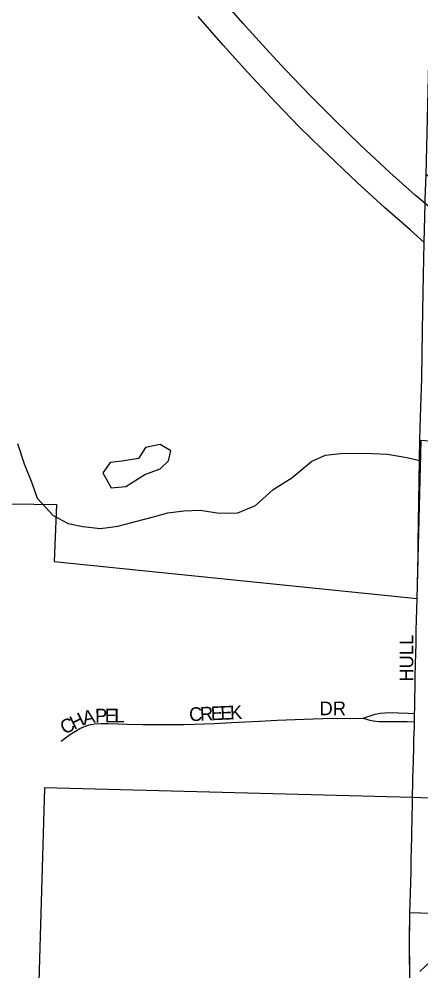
# Model space of a CAD drawing. Extents: x 1443599 to 1910620, y 1028088 to 1361369.
# Drawn here: x 1645125 to 1646593, y 1288109 to 1291584 of the extents above; entities that cross this region are included whole.
import ezdxf

# ---------------------------------------------------------------- set-up
doc = ezdxf.new("R2010")
doc.units = 0
for name, color, linetype in [('GM_X_City_Street', 7, 'Continuous'), ('GM_X_City_Street_Text', 7, 'Continuous'), ('GM_X_Corporation', 7, 'Continuous'), ('GM_X_Interstate_Route', 7, 'Continuous'), ('GM_X_Minor_Lake', 7, 'Continuous'), ('GM_X_Minor_River', 7, 'Continuous'), ('GM_X_Township_Road', 7, 'Continuous')]:
    doc.layers.add(name, color=color, linetype=linetype)

msp = doc.modelspace()

# ---------------------------------------------------------------- linework, layer by layer
at = {"layer": 'GM_X_City_Street'}
for points in [[(1646570.3, 1289049.4), (1646570.6, 1289066.8), (1646571.3, 1289104.8), (1646572, 1289144.1), (1646572.7, 1289184.9), (1646573.3, 1289230.6), (1646575.4, 1289304.3), (1646576.1, 1289352.8), (1646579.5, 1289468.8)], [(1645278.3, 1288948.4), (1645299, 1288964.6), (1645315.9, 1288976.1), (1645330.5, 1288985.3), (1645346.6, 1288994.5), (1645363.5, 1289002.2), (1645381.2, 1289008.4), (1645400.4, 1289011.5), (1645424.2, 1289012.3), (1645449.5, 1289012.3), (1645489.5, 1289011.5), (1645520.2, 1289010.7), (1645577.1, 1289009.2), (1645604.7, 1289009.3), (1645630, 1289009.3), (1645654.6, 1289009.3), (1645676.1, 1289008.5), (1645726.8, 1289008.5), (1645766, 1289010.1), (1645839, 1289013.2), (1645901.2, 1289016.3), (1645952.6, 1289019.4), (1646003.3, 1289021.7), (1646067.8, 1289024.8), (1646133.1, 1289027.9), (1646200, 1289030.3), (1646270.6, 1289031.8), (1646332.8, 1289031.1), (1646382, 1289031.9)], [(1646382, 1289031.9), (1646404.3, 1289039.6), (1646426.5, 1289046.5), (1646444.9, 1289050.3), (1646461.8, 1289052.1), (1646488.2, 1289052.5), (1646511, 1289051.9), (1646546.3, 1289050.4), (1646570.3, 1289049.4)], [(1646382, 1289031.9), (1646406.5, 1289025), (1646420.4, 1289022.7), (1646440.3, 1289020.4), (1646476.5, 1289020.4), (1646524.6, 1289020), (1646543.3, 1289019.7), (1646569.7, 1289019.2)], [(1646569.7, 1289019.2), (1646569.9, 1289030.3), (1646570.3, 1289049.4)], [(1646563.5, 1288777), (1646564.3, 1288810.3), (1646564.7, 1288843.1), (1646565.7, 1288874.8), (1646567.1, 1288924.8), (1646567.9, 1288952.2), (1646568.6, 1288979), (1646569.2, 1288999.3), (1646569.7, 1289019.2)]]:
    msp.add_lwpolyline(points, dxfattribs=at)
at = {"layer": 'GM_X_Corporation'}
for points in [[(1645097.4, 1289814.8), (1645262.1, 1289812.3), (1645253.5, 1289604.4), (1646579.6, 1289469.2), (1646593.9, 1290047.5), (1646639, 1290043.3), (1646681.7, 1290041.8), (1646791.6, 1289887.7), (1647185.5, 1290043.7), (1647113.9, 1290240.2), (1647130.3, 1290251.7), (1647928.6, 1289865.3), (1647938.7, 1289983.6), (1647959.3, 1290076.2), (1647805.2, 1290149), (1647246, 1290508.8), (1646962.1, 1290713.3), (1646611.9, 1291017.1), (1646624.3, 1291525.8), (1646633.9, 1292010.2)], [(1646552.9, 1288104.1), (1646552.1, 1288227), (1646553, 1288322.2), (1646985.3, 1288309.5), (1647002, 1288725.4), (1646562.6, 1288742), (1645218, 1288777.5), (1645196.1, 1288028.3)]]:
    msp.add_lwpolyline(points, dxfattribs=at)
at = {"layer": 'GM_X_Interstate_Route'}
for points in [[(1647938.8, 1289983.6), (1647785.1, 1290070.9), (1647657.9, 1290146.3), (1647534.8, 1290222), (1647412.9, 1290299.8), (1647300.9, 1290374.6), (1647241.3, 1290415.7), (1647148.1, 1290483), (1647027, 1290573.3), (1646922.9, 1290653.7), (1646794.4, 1290756), (1646675.2, 1290854.1), (1646608.8, 1290910.8), (1646572.8, 1290941.5), (1646479.5, 1291024.6), (1646373.7, 1291123.2), (1646277, 1291216.9), (1646191.1, 1291302.9), (1646097.6, 1291399.9), (1646012.5, 1291491.2), (1645942.3, 1291569.6), (1645860.7, 1291664.1)], [(1646605.6, 1290768.6), (1646553.5, 1290814.7), (1646459.9, 1290897), (1646360.6, 1290987.7), (1646229.7, 1291112), (1646150.1, 1291190), (1646063.3, 1291279.4), (1645960.4, 1291389.7), (1645870.1, 1291489.4), (1645779.6, 1291593.3)]]:
    msp.add_lwpolyline(points, dxfattribs=at)
at = {"layer": 'GM_X_Minor_Lake'}
msp.add_line((1645561.7, 1289906.5), (1645584, 1289922), dxfattribs=at)
msp.add_lwpolyline([(1645584, 1289922), (1645640.4, 1289942.7), (1645671.1, 1289972), (1645679.9, 1290007.9), (1645640.6, 1290030.9), (1645586.4, 1290020.2), (1645561.5, 1289980.7), (1645501.4, 1289970.1), (1645457.4, 1289965.2), (1645430.5, 1289927.8), (1645461.1, 1289872.8), (1645515.1, 1289877.6), (1645561.7, 1289906.5)], dxfattribs=at)
at = {"layer": 'GM_X_Minor_River'}
for points in [[(1645118.5, 1290034.8), (1645143, 1289960.1), (1645171.7, 1289891.4), (1645190.6, 1289834.9), (1645249.3, 1289771.7), (1645304.6, 1289742.6), (1645358.3, 1289731.6), (1645422, 1289724.4), (1645486, 1289733.2), (1645550.2, 1289750.1), (1645616.3, 1289766.9), (1645668.5, 1289781.9), (1645726.5, 1289788.9), (1645786.4, 1289791.7), (1645856, 1289780.4), (1645923.9, 1289781.2), (1645988.3, 1289808), (1646053.2, 1289866.9), (1646121.9, 1289909.8), (1646194.8, 1289970.6), (1646245.1, 1289991.7), (1646299.1, 1289998.7), (1646357, 1289999.6), (1646414.9, 1289998.5), (1646470.7, 1289995.5), (1646542.3, 1289984.1), (1646593.9, 1289971.1)], [(1646651.9, 1288165.8), (1646588.9, 1288106.8)]]:
    msp.add_lwpolyline(points, dxfattribs=at)
at = {"layer": 'GM_X_Township_Road'}
for points in [[(1646589.8, 1290050.4), (1646592.6, 1290167.4), (1646596.1, 1290272.1), (1646599.5, 1290446.4), (1646601.7, 1290588.3), (1646605.6, 1290768.6), (1646608.8, 1290910.8), (1646609.1, 1290925), (1646611.9, 1291017.1)], [(1646585, 1289749), (1646589.8, 1290050.4)], [(1646579.5, 1289468.8), (1646581, 1289515.9), (1646582.3, 1289579.1), (1646583, 1289625.5), (1646583.7, 1289669.1), (1646585, 1289749)], [(1646562.6, 1288742), (1646562.6, 1288753), (1646562.8, 1288764.5), (1646563.5, 1288777)], [(1646553, 1288322.2), (1646556.6, 1288431.6), (1646557.6, 1288472.1), (1646558.1, 1288512.2), (1646559, 1288559.3), (1646559.8, 1288594.4), (1646560.5, 1288625.9), (1646560.7, 1288652.1), (1646561.5, 1288678), (1646561.9, 1288709.8), (1646562.6, 1288742)], [(1646554.4, 1288060.4), (1646552.9, 1288104.1), (1646552.1, 1288159.4), (1646552.1, 1288227), (1646552.3, 1288282.5), (1646553, 1288322.2)]]:
    msp.add_lwpolyline(points, dxfattribs=at)

# ---------------------------------------------------------------- texts
at = {"layer": 'GM_X_City_Street_Text'}
for s, rotation, p in [('HULL', 90, (1646565.4, 1289165.6)), ('A', 11.9314, (1645362.1, 1289007.4)), ('P', 0.6557, (1645402.6, 1289016.2)), ('E', 0, (1645437.6, 1289016.6)), ('L', 0, (1645472.8, 1289016.6)), ('C', 2.4537, (1645747.3, 1289021)), ('R', 2.4636, (1645786.8, 1289022.7)), ('E', 2.4599, (1645826.4, 1289024.4)), ('E', 2.4404, (1645861.5, 1289025.9)), ('K', 2.5859, (1645896.8, 1289027.4)), ('DR', 0, (1646222.8, 1289043)), ('C', 26.1849, (1645290.2, 1288971.6)), ('H', 26.1643, (1645325.7, 1288989.1))]:
    msp.add_text(s, height=50, rotation=rotation, dxfattribs=at).set_placement(p)

doc.saveas('drawing.dxf')
